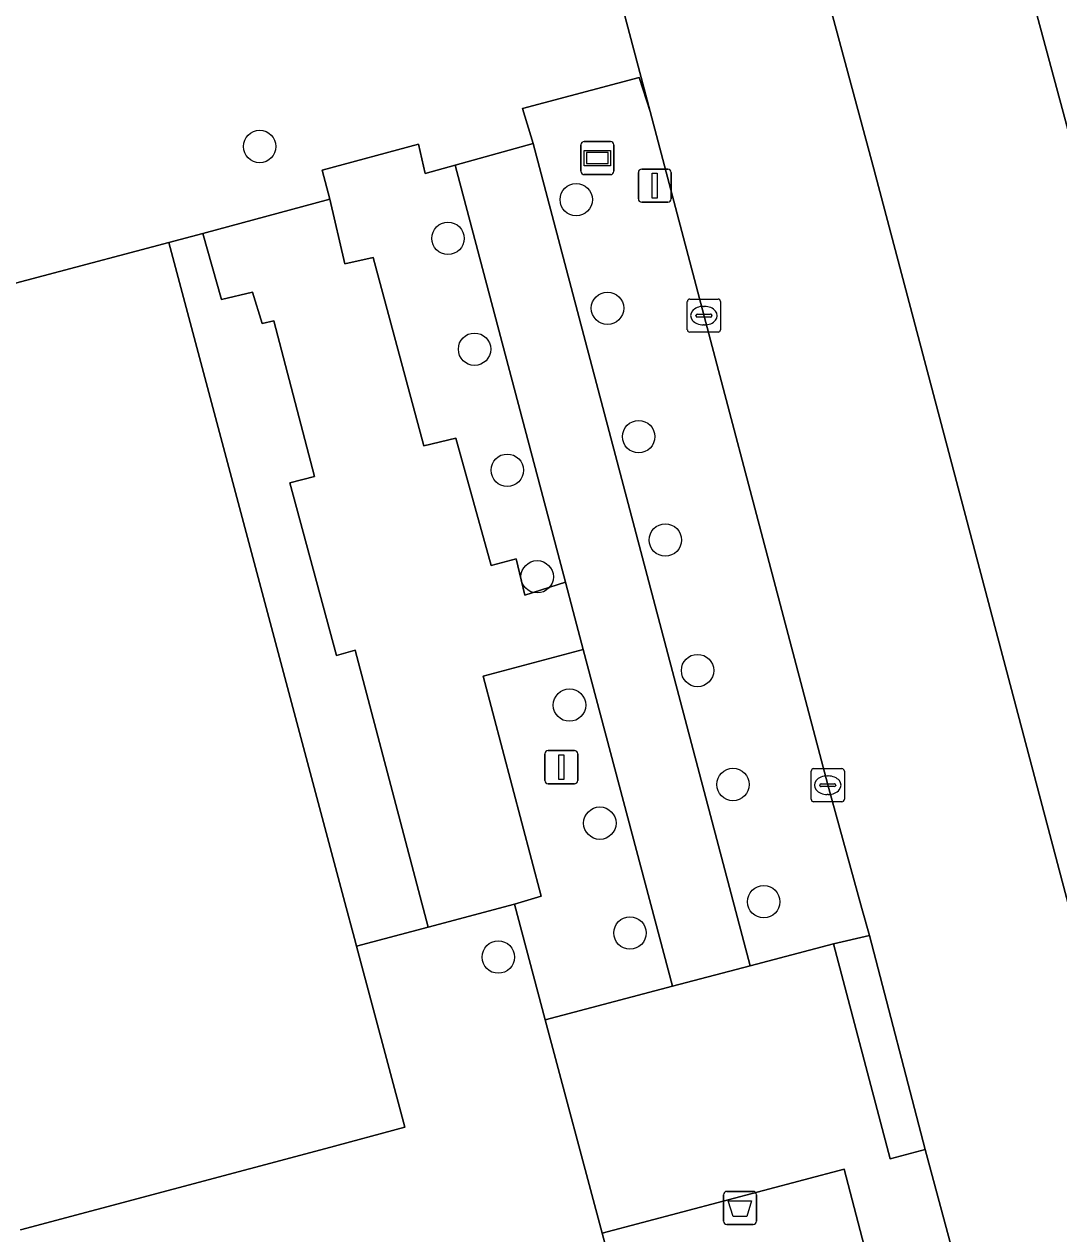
# Model space of a CAD drawing. Extents: x 159053 to 160042, y 380449 to 381423.
# Drawn here: x 159296.35 to 159327.58, y 380605.56 to 380642.08 of the extents above; entities that cross this region are included whole.
import ezdxf

# ---------------------------------------------------------------- set-up
doc = ezdxf.new("R2010")
doc.units = 0
for name, color, linetype in [('IMGEO_Afvalbak', 7, 'Continuous'), ('IMGEO_Boom', 7, 'Continuous'), ('IMGEO_Erf', 7, 'Continuous'), ('IMGEO_Groenvoorziening', 7, 'Continuous'), ('IMGEO_Hek', 7, 'Continuous'), ('IMGEO_Informatiebord', 7, 'Continuous'), ('IMGEO_Kolk', 7, 'Continuous'), ('IMGEO_Lichtmast', 7, 'Continuous'), ('IMGEO_Pand', 7, 'Continuous'), ('IMGEO_Parkeervlak_open', 7, 'Continuous'), ('IMGEO_Rijbaan_lokaal_open', 7, 'Continuous'), ('IMGEO_Voetpad_open', 7, 'Continuous')]:
    doc.layers.add(name, color=color, linetype=linetype)

msp = doc.modelspace()

# ---------------------------------------------------------------- linework, layer by layer
at = {"layer": 'IMGEO_Afvalbak'}
for p, q in [((159317.463, 380605.939), (159317.463, 380606.739)), ((159317.463, 380606.739), (159317.463, 380605.939)), ((159317.563, 380606.839), (159318.353, 380606.839)), ((159318.353, 380606.839), (159317.563, 380606.839)), ((159318.453, 380606.739), (159318.453, 380605.939)), ((159318.453, 380605.939), (159318.453, 380606.739)), ((159318.353, 380605.839), (159317.563, 380605.839)), ((159317.563, 380605.839), (159318.353, 380605.839))]:
    msp.add_line(p, q, dxfattribs=at)
msp.add_lwpolyline([(159317.606, 380606.553), (159318.31, 380606.553), (159318.161, 380606.083), (159317.755, 380606.083), (159317.606, 380606.553)], dxfattribs=at)
for centre, start, end in [((159317.563, 380606.739), 90, 180), ((159317.563, 380606.739), 90, 180), ((159318.353, 380606.739), 0, 90), ((159318.353, 380606.739), 360, 90), ((159317.563, 380605.939), 180, 270), ((159317.563, 380605.939), 180, 270), ((159318.353, 380605.939), 270, 0), ((159318.353, 380605.939), 270, 0)]:
    msp.add_arc(centre, 0.1, start, end, dxfattribs=at)
at = {"layer": 'IMGEO_Boom'}
for centre in [(159303.46, 380638.384), (159313.014, 380636.779), (159309.142, 380635.609), (159313.958, 380633.5), (159309.945, 380632.263), (159314.899, 380629.624), (159310.933, 380628.61), (159315.705, 380626.503), (159311.835, 380625.393), (159316.677, 380622.563), (159312.812, 380621.52), (159317.747, 380619.122), (159313.728, 380617.955), (159318.675, 380615.583), (159314.636, 380614.64), (159310.662, 380613.912)]:
    msp.add_circle(centre, 0.489, dxfattribs=at)
at = {"layer": 'IMGEO_Erf'}
msp.add_lwpolyline([(159278.688, 380504.803), (159336.631, 380520.199), (159333.692, 380531.198), (159329.801, 380545.758), (159329.56, 380546.658), (159328.111, 380552.151), (159322.098, 380574.95), (159322.006, 380575.3), (159320.273, 380581.357), (159320.143, 380581.842), (159313.796, 380605.582), (159312.08, 380612.018), (159311.148, 380615.513), (159308.543, 380614.818), (159306.382, 380614.242), (159307.841, 380608.775), (159305.454, 380608.138), (159296.242, 380605.681)], dxfattribs=at)
at = {"layer": 'IMGEO_Groenvoorziening'}
for points in [[(159340.334, 380649.069), (159320.218, 380723.367), (159311.529, 380720.969), (159312.084, 380698.639), (159312.324, 380696.516), (159312.574, 380695.588), (159323.101, 380656.533), (159323.386, 380655.471), (159332.666, 380621.06), (159336.14, 380607.648), (159337.006, 380604.304), (159337.488, 380604.434), (159345.241, 380606.531), (159333.536, 380647.191)], [(159315.246, 380639.438), (159314.919, 380640.464), (159311.395, 380639.535), (159311.71, 380638.475), (159318.267, 380613.649), (159320.785, 380614.308), (159321.864, 380614.562), (159321.632, 380615.378), (159320.607, 380619.108)], [(159309.359, 380637.816), (159308.455, 380637.57), (159308.251, 380638.455), (159305.342, 380637.665), (159305.581, 380636.79), (159306.031, 380634.842), (159306.886, 380635.029), (159308.416, 380629.343), (159309.378, 380629.577), (159310.443, 380625.735), (159311.203, 380625.938), (159311.466, 380624.843), (159312.692, 380625.226)], [(159301.744, 380635.761), (159300.718, 380635.486), (159306.032, 380615.558), (159306.32, 380614.476), (159306.382, 380614.242), (159308.543, 380614.818), (159306.339, 380623.175), (159305.774, 380623.013), (159304.37, 380628.226), (159305.112, 380628.42), (159303.886, 380633.116), (159303.531, 380633.036), (159303.24, 380633.988), (159302.304, 380633.762)], [(159313.228, 380623.202), (159310.203, 380622.393), (159311.961, 380615.749), (159311.148, 380615.513), (159312.08, 380612.018), (159315.92, 380613.034)], [(159321.107, 380607.511), (159313.796, 380605.582), (159320.143, 380581.842), (159327.33, 380583.627)]]:
    msp.add_lwpolyline(points, close=True, dxfattribs=at)
at = {"layer": 'IMGEO_Hek'}
for points in [[(159306.382, 380614.242), (159311.148, 380615.513)], [(159311.148, 380615.513), (159312.08, 380612.018)], [(159312.08, 380612.018), (159313.796, 380605.582)], [(159313.796, 380605.582), (159320.273, 380581.357)]]:
    msp.add_lwpolyline(points, dxfattribs=at)
at = {"layer": 'IMGEO_Informatiebord'}
for p, q in [((159313.158, 380637.635), (159313.158, 380638.435)), ((159313.158, 380638.435), (159313.158, 380637.635)), ((159313.258, 380638.535), (159314.048, 380638.535)), ((159314.048, 380638.535), (159313.258, 380638.535)), ((159314.148, 380638.435), (159314.148, 380637.635)), ((159314.148, 380637.635), (159314.148, 380638.435)), ((159314.048, 380637.535), (159313.258, 380637.535)), ((159313.258, 380637.535), (159314.048, 380637.535))]:
    msp.add_line(p, q, dxfattribs=at)
for points in [[(159313.259, 380638.267), (159314.047, 380638.267), (159314.047, 380637.803), (159313.259, 380637.803), (159313.259, 380638.267)], [(159313.324, 380638.202), (159313.324, 380637.868), (159313.982, 380637.868), (159313.982, 380638.202), (159313.324, 380638.202)]]:
    msp.add_lwpolyline(points, dxfattribs=at)
for centre, start, end in [((159313.258, 380638.435), 90, 180), ((159313.258, 380638.435), 90, 180), ((159314.048, 380638.435), 0, 90), ((159314.048, 380638.435), 360, 90), ((159313.258, 380637.635), 180, 270), ((159313.258, 380637.635), 180, 270), ((159314.048, 380637.635), 270, 0), ((159314.048, 380637.635), 270, 0)]:
    msp.add_arc(centre, 0.1, start, end, dxfattribs=at)
at = {"layer": 'IMGEO_Kolk'}
for p, q in [((159316.368, 380632.852), (159316.368, 380633.704)), ((159316.443, 380633.778), (159317.295, 380633.778)), ((159317.369, 380633.704), (159317.369, 380632.852)), ((159316.67, 380633.321), (159317.068, 380633.321)), ((159316.856, 380633.558), (159316.881, 380633.558)), ((159316.627, 380633.272), (159316.627, 380633.284)), ((159317.065, 380633.235), (159316.667, 380633.235)), ((159316.879, 380632.998), (159316.854, 380632.998)), ((159317.111, 380633.284), (159317.111, 380633.272)), ((159317.295, 380632.778), (159316.443, 380632.778)), ((159320.107, 380618.675), (159320.107, 380619.527)), ((159320.182, 380619.601), (159321.034, 380619.601)), ((159321.108, 380619.527), (159321.108, 380618.675)), ((159320.366, 380619.095), (159320.366, 380619.107)), ((159320.804, 380619.058), (159320.406, 380619.058)), ((159320.409, 380619.144), (159320.807, 380619.144)), ((159320.595, 380619.381), (159320.62, 380619.381)), ((159320.85, 380619.107), (159320.85, 380619.095)), ((159320.618, 380618.821), (159320.593, 380618.821)), ((159321.034, 380618.601), (159320.182, 380618.601))]:
    msp.add_line(p, q, dxfattribs=at)
for points in [[(159316.368, 380632.852), (159316.368, 380633.704)], [(159316.443, 380633.778), (159317.295, 380633.778)], [(159317.369, 380633.704), (159317.369, 380632.852)], [(159317.295, 380632.778), (159316.443, 380632.778)], [(159320.107, 380618.675), (159320.107, 380619.527)], [(159320.182, 380619.601), (159321.034, 380619.601)], [(159321.108, 380619.527), (159321.108, 380618.675)], [(159321.034, 380618.601), (159320.182, 380618.601)]]:
    msp.add_lwpolyline(points, dxfattribs=at)
for centre, radius, start, end in [((159316.445, 380633.702), 0.0765, 91.552, 178.448), ((159316.445, 380633.702), 0.0765, 91.552, 178.448), ((159317.293, 380633.702), 0.0765, 1.552, 88.448), ((159317.293, 380633.702), 0.0765, 1.552, 88.448), ((159316.667, 380633.281), 0.0403, 85.8775, 175.7526), ((159317.072, 380633.283), 0.0386, 1.7309, 96.639), ((159316.664, 380633.271), 0.0366, 178.938, 274.7102), ((159317.068, 380633.278), 0.043, 264.8664, 352.4533), ((159316.445, 380632.854), 0.0765, 181.552, 268.448), ((159316.445, 380632.854), 0.0765, 181.552, 268.448), ((159317.293, 380632.854), 0.0765, 271.552, 358.448), ((159317.293, 380632.854), 0.0765, 271.552, 358.448), ((159320.184, 380619.525), 0.0765, 91.552, 178.448), ((159320.184, 380619.525), 0.0765, 91.552, 178.448), ((159321.032, 380619.525), 0.0765, 1.552, 88.448), ((159321.032, 380619.525), 0.0765, 1.552, 88.448), ((159320.406, 380619.104), 0.0403, 85.8775, 175.7526), ((159320.403, 380619.094), 0.0366, 178.938, 274.7102), ((159320.807, 380619.101), 0.043, 264.8664, 352.4533), ((159320.811, 380619.106), 0.0386, 1.7309, 96.639), ((159320.184, 380618.677), 0.0765, 181.552, 268.448), ((159320.184, 380618.677), 0.0765, 181.552, 268.448), ((159321.032, 380618.677), 0.0765, 271.552, 358.448), ((159321.032, 380618.677), 0.0765, 271.552, 358.448)]:
    msp.add_arc(centre, radius, start, end, dxfattribs=at)
for centre, major_axis, ratio, start_param, end_param in [((159316.855, 380633.278), (-0.387, 0.002), 0.722429, 4.712389, 7.853982), ((159316.88, 380633.278), (-0.39, 0.002), 0.717154, 1.570796, 4.712389), ((159320.594, 380619.101), (-0.387, 0.002), 0.722429, 4.712389, 7.853982), ((159320.619, 380619.101), (-0.39, 0.002), 0.717154, 1.570796, 4.712389)]:
    msp.add_ellipse(centre, major_axis=major_axis, ratio=ratio, start_param=start_param, end_param=end_param, dxfattribs=at)
at = {"layer": 'IMGEO_Lichtmast'}
for p, q in [((159314.99, 380637.702), (159315.78, 380637.702)), ((159315.78, 380637.702), (159314.99, 380637.702)), ((159314.89, 380636.802), (159314.89, 380637.602)), ((159314.89, 380637.602), (159314.89, 380636.802)), ((159315.88, 380637.602), (159315.88, 380636.802)), ((159315.88, 380636.802), (159315.88, 380637.602)), ((159315.78, 380636.702), (159314.99, 380636.702)), ((159314.99, 380636.702), (159315.78, 380636.702)), ((159312.068, 380619.245), (159312.068, 380620.045)), ((159312.068, 380620.045), (159312.068, 380619.245)), ((159312.168, 380620.145), (159312.958, 380620.145)), ((159312.958, 380620.145), (159312.168, 380620.145)), ((159313.058, 380620.045), (159313.058, 380619.245)), ((159313.058, 380619.245), (159313.058, 380620.045)), ((159312.958, 380619.145), (159312.168, 380619.145)), ((159312.168, 380619.145), (159312.958, 380619.145))]:
    msp.add_line(p, q, dxfattribs=at)
for points in [[(159315.31, 380637.577), (159315.46, 380637.577), (159315.46, 380636.827), (159315.31, 380636.827), (159315.31, 380637.577)], [(159312.488, 380620.02), (159312.638, 380620.02), (159312.638, 380619.27), (159312.488, 380619.27), (159312.488, 380620.02)]]:
    msp.add_lwpolyline(points, dxfattribs=at)
for centre, start, end in [((159314.99, 380637.602), 90, 180), ((159314.99, 380637.602), 90, 180), ((159315.78, 380637.602), 0, 90), ((159315.78, 380637.602), 360, 90), ((159314.99, 380636.802), 180, 270), ((159314.99, 380636.802), 180, 270), ((159315.78, 380636.802), 270, 0), ((159315.78, 380636.802), 270, 0), ((159312.168, 380620.045), 90, 180), ((159312.168, 380620.045), 90, 180), ((159312.958, 380620.045), 0, 90), ((159312.958, 380620.045), 360, 90), ((159312.168, 380619.245), 180, 270), ((159312.168, 380619.245), 180, 270), ((159312.958, 380619.245), 270, 0), ((159312.958, 380619.245), 270, 0)]:
    msp.add_arc(centre, 0.1, start, end, dxfattribs=at)
at = {"layer": 'IMGEO_Pand'}
msp.add_lwpolyline([(159296.242, 380605.681), (159305.454, 380608.138), (159307.841, 380608.775), (159306.382, 380614.242), (159306.32, 380614.476), (159306.032, 380615.558), (159300.718, 380635.486), (159293.122, 380633.468)], dxfattribs=at)
at = {"layer": 'IMGEO_Parkeervlak_open'}
msp.add_lwpolyline([(159312.574, 380695.588), (159312.079, 380695.474), (159312.556, 380672.723), (159322, 380637.712), (159330.357, 380606.083), (159336.14, 380607.648), (159332.666, 380621.06), (159323.386, 380655.471), (159323.101, 380656.533)], close=True, dxfattribs=at)
at = {"layer": 'IMGEO_Rijbaan_lokaal_open'}
for points in [[(159302.47, 380687.141), (159306.334, 380672.999), (159312.348, 380650.409), (159312.934, 380648.207), (159313.334, 380646.69), (159313.861, 380644.69), (159315.246, 380639.438), (159320.607, 380619.108), (159321.632, 380615.378), (159321.864, 380614.562), (159323.549, 380608.102), (159324.929, 380602.985)], [(159337.006, 380604.304), (159336.14, 380607.648), (159330.357, 380606.083), (159322, 380637.712), (159312.556, 380672.723)]]:
    msp.add_lwpolyline(points, dxfattribs=at)
at = {"layer": 'IMGEO_Voetpad_open'}
msp.add_lwpolyline([(159293.122, 380633.468), (159300.718, 380635.486), (159301.744, 380635.761), (159305.581, 380636.79), (159305.342, 380637.665), (159308.251, 380638.455), (159308.455, 380637.57), (159309.359, 380637.816), (159311.71, 380638.475), (159311.395, 380639.535), (159314.919, 380640.464), (159315.246, 380639.438), (159313.861, 380644.69), (159313.334, 380646.69), (159312.934, 380648.207), (159312.348, 380650.409), (159311.31, 380650.144), (159311.536, 380649.353), (159306.694, 380648.096), (159306.469, 380648.909), (159304.955, 380648.523), (159302.619, 380647.826), (159300.46, 380647.17), (159293.894, 380645.493)], dxfattribs=at)
for points in [[(159311.71, 380638.475), (159309.359, 380637.816), (159312.692, 380625.226), (159312.926, 380624.342), (159313.228, 380623.202), (159315.92, 380613.034), (159318.267, 380613.649)], [(159312.692, 380625.226), (159311.466, 380624.843), (159311.203, 380625.938), (159310.443, 380625.735), (159309.378, 380629.577), (159308.416, 380629.343), (159306.886, 380635.029), (159306.031, 380634.842), (159305.581, 380636.79), (159301.744, 380635.761), (159302.304, 380633.762), (159303.24, 380633.988), (159303.531, 380633.036), (159303.886, 380633.116), (159305.112, 380628.42), (159304.37, 380628.226), (159305.774, 380623.013), (159306.339, 380623.175), (159308.543, 380614.818), (159311.148, 380615.513), (159311.961, 380615.749), (159310.203, 380622.393), (159313.228, 380623.202), (159312.926, 380624.342)], [(159331.465, 380577.766), (159330.432, 380577.531), (159328.85, 380583.657), (159329.869, 380583.923), (159329.67, 380584.693), (159327.599, 380592.681), (159324.929, 380602.985), (159323.549, 380608.102), (159322.496, 380607.825), (159320.785, 380614.308), (159318.267, 380613.649), (159315.92, 380613.034), (159312.08, 380612.018), (159313.796, 380605.582), (159321.107, 380607.511), (159327.33, 380583.627), (159327.419, 380583.286), (159320.273, 380581.357), (159322.006, 380575.3), (159328.767, 380577.083), (159328.986, 380577.141), (159335.1, 380553.945), (159337.457, 380554.579)], [(159320.785, 380614.308), (159322.496, 380607.825), (159323.549, 380608.102), (159321.864, 380614.562)]]:
    msp.add_lwpolyline(points, close=True, dxfattribs=at)

doc.saveas('drawing.dxf')
